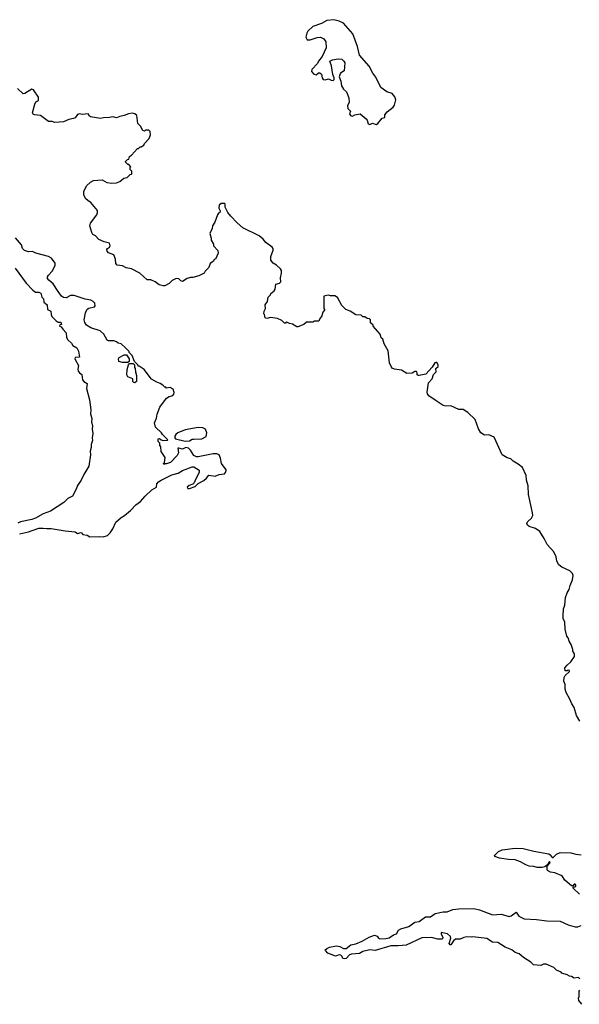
# Model space of a CAD drawing. Extents: x 1862350 to 2057294, y 212041 to 437318.
# Tile 262 of 301: x 1963487 to 1969843, y 368205 to 379384. Entities that reach past the tile are written whole.
import ezdxf

# ---------------------------------------------------------------- set-up
doc = ezdxf.new("R2010")
doc.units = 0

msp = doc.modelspace()

# ---------------------------------------------------------------- linework, layer by layer
at = {"layer": '0CON10XD'}
for points in [[(1967535, 378194), (1967555, 378206), (1967605, 378266), (1967634, 378275), (1967634, 378305), (1967661, 378339), (1967728, 378392), (1967743, 378415), (1967760, 378475), (1967748, 378508), (1967718, 378545), (1967655, 378564), (1967589, 378615), (1967531, 378731), (1967497, 378775), (1967457, 378855), (1967345, 378982), (1967325, 379080), (1967272, 379225), (1967164, 379344), (1967115, 379369), (1967055, 379384), (1966975, 379373), (1966915, 379340), (1966815, 379307), (1966758, 379255), (1966748, 379232), (1966737, 379185), (1966750, 379155), (1966786, 379154), (1966865, 379183), (1966905, 379186), (1966940, 379165), (1966964, 379134), (1966966, 379065), (1966922, 378965), (1966880, 378915), (1966870, 378885), (1966805, 378820), (1966802, 378795), (1966828, 378765), (1966855, 378758), (1966879, 378781), (1966895, 378781), (1966915, 378764), (1966923, 378723), (1966935, 378705), (1966955, 378701), (1966995, 378712), (1967025, 378696), (1967047, 378695), (1967058, 378705), (1967059, 378725), (1967045, 378763), (1967029, 378859), (1967008, 378912), (1967041, 378929), (1967105, 378940), (1967146, 378936), (1967170, 378915), (1967178, 378895), (1967172, 378805), (1967132, 378778), (1967121, 378759), (1967116, 378735), (1967136, 378686), (1967142, 378632), (1967165, 378596), (1967197, 378565), (1967225, 378498), (1967230, 378445), (1967211, 378411), (1967215, 378375), (1967244, 378345), (1967232, 378315), (1967244, 378295), (1967265, 378290), (1967295, 378305), (1967355, 378314), (1967420, 378260), (1967433, 378243), (1967445, 378203), (1967465, 378195), (1967495, 378210), (1967535, 378194)], [(1966950, 376085), (1966930, 376065), (1966917, 376023), (1966890, 375985), (1966885, 375960), (1966835, 375960), (1966815, 375950), (1966745, 375950), (1966715, 375922), (1966645, 375898), (1966635, 375898), (1966585, 375928), (1966553, 375933), (1966527, 375947), (1966515, 375950), (1966505, 375940), (1966495, 375940), (1966465, 375970), (1966415, 375992), (1966335, 376002), (1966295, 375990), (1966275, 376000), (1966267, 376037), (1966260, 376045), (1966262, 376075), (1966277, 376105), (1966273, 376145), (1966302, 376185), (1966308, 376235), (1966335, 376260), (1966340, 376275), (1966378, 376305), (1966388, 376325), (1966397, 376383), (1966436, 376394), (1966452, 376408), (1966450, 376455), (1966460, 376505), (1966459, 376535), (1966448, 376555), (1966405, 376598), (1966365, 376620), (1966338, 376655), (1966338, 376695), (1966364, 376766), (1966364, 376785), (1966355, 376803), (1966283, 376853), (1966251, 376891), (1966205, 376929), (1966021, 377021), (1965957, 377077), (1965885, 377152), (1965849, 377195), (1965822, 377255), (1965822, 377285), (1965815, 377298), (1965775, 377297), (1965751, 377279), (1965749, 377245), (1965762, 377215), (1965758, 377195), (1965744, 377186), (1965733, 377167), (1965703, 377085), (1965678, 377045), (1965672, 377012), (1965648, 376955), (1965662, 376905), (1965661, 376881), (1965688, 376835), (1965688, 376815), (1965738, 376765), (1965742, 376735), (1965710, 376665), (1965695, 376660), (1965688, 376642), (1965650, 376615), (1965635, 376570), (1965595, 376530), (1965583, 376507), (1965520, 376475), (1965455, 376458), (1965425, 376458), (1965390, 376445), (1965335, 376412), (1965315, 376418), (1965295, 376441), (1965265, 376444), (1965219, 376421), (1965185, 376388), (1965135, 376362), (1965117, 376363), (1965070, 376375), (1965026, 376406), (1964975, 376430), (1964935, 376432), (1964851, 376505), (1964755, 376556), (1964695, 376568), (1964655, 376590), (1964595, 376598), (1964580, 376615), (1964576, 376665), (1964556, 376715), (1964496, 376736), (1964479, 376755), (1964478, 376775), (1964484, 376785), (1964508, 376802), (1964516, 376815), (1964508, 376848), (1964445, 376861), (1964385, 376887), (1964348, 376929), (1964317, 376945), (1964305, 376968), (1964284, 377044), (1964289, 377075), (1964361, 377169), (1964370, 377195), (1964369, 377219), (1964295, 377310), (1964265, 377326), (1964233, 377355), (1964217, 377395), (1964217, 377435), (1964244, 377496), (1964291, 377539), (1964325, 377559), (1964424, 377564), (1964477, 377537), (1964535, 377527), (1964585, 377530), (1964624, 377546), (1964670, 377585), (1964706, 377594), (1964740, 377625), (1964755, 377630), (1964760, 377635), (1964760, 377665), (1964740, 377685), (1964740, 377705), (1964750, 377715), (1964725, 377740), (1964715, 377740), (1964690, 377765), (1964690, 377775), (1964712, 377798), (1964728, 377802), (1964735, 377830), (1964756, 377844), (1964825, 377920), (1964835, 377920), (1964855, 377940), (1964865, 377940), (1964895, 377960), (1964905, 377980), (1964958, 378035), (1964972, 378078), (1964970, 378115), (1964955, 378128), (1964915, 378128), (1964905, 378120), (1964887, 378127), (1964860, 378175), (1964827, 378205), (1964817, 378295), (1964795, 378315), (1964765, 378321), (1964723, 378317), (1964672, 378295), (1964624, 378286), (1964585, 378268), (1964545, 378282), (1964505, 378272), (1964439, 378271), (1964405, 378264), (1964292, 378282), (1964280, 378290), (1964265, 378315), (1964196, 378306), (1964165, 378316), (1964145, 378307), (1964115, 378269), (1964098, 378262), (1964045, 378250), (1963985, 378225), (1963885, 378218), (1963857, 378227), (1963815, 378230), (1963723, 378295), (1963655, 378303), (1963641, 378311), (1963634, 378325), (1963659, 378425), (1963670, 378450), (1963701, 378465), (1963702, 378505), (1963645, 378589), (1963625, 378594), (1963545, 378545), (1963525, 378544), (1963463, 378603)], [(1964285, 373512), (1964395, 373518), (1964435, 373514), (1964485, 373528), (1964515, 373557), (1964546, 373605), (1964580, 373680), (1964638, 373732), (1964677, 373755), (1964747, 373813), (1964805, 373877), (1964858, 373915), (1964910, 373975), (1964987, 374045), (1965040, 374075), (1965046, 374114), (1965065, 374137), (1965095, 374157), (1965215, 374216), (1965285, 374237), (1965335, 374267), (1965444, 374306), (1965466, 374306), (1965525, 374270), (1965526, 374244), (1965482, 374165), (1965470, 374125), (1965455, 374110), (1965413, 374097), (1965390, 374075), (1965395, 374060), (1965415, 374060), (1965480, 374085), (1965515, 374118), (1965578, 374152), (1965610, 374180), (1965635, 374212), (1965705, 374203), (1965751, 374219), (1965811, 374229), (1965825, 374242), (1965833, 374265), (1965832, 374275), (1965779, 374345), (1965769, 374405), (1965754, 374444), (1965726, 374456), (1965685, 374456), (1965515, 374419), (1965495, 374420), (1965465, 374437), (1965425, 374498), (1965405, 374518), (1965375, 374528), (1965335, 374508), (1965295, 374520), (1965282, 374518), (1965290, 374465), (1965277, 374435), (1965200, 374355), (1965155, 374340), (1965135, 374340), (1965122, 374332), (1965120, 374345), (1965132, 374358), (1965138, 374415), (1965093, 374483), (1965090, 374535), (1965080, 374555), (1965080, 374575), (1965060, 374595), (1965060, 374625), (1965075, 374630), (1965092, 374612), (1965115, 374608), (1965165, 374610), (1965170, 374615), (1965108, 374675), (1965097, 374695), (1965028, 374758), (1965017, 374805), (1965042, 374858), (1965049, 374905), (1965077, 374983), (1965155, 375088), (1965186, 375104), (1965216, 375114), (1965238, 375132), (1965243, 375153), (1965229, 375189), (1965195, 375208), (1965155, 375200), (1965145, 375210), (1965135, 375210), (1965112, 375235), (1965084, 375254), (1965045, 375269), (1964985, 375303), (1964902, 375412), (1964845, 375450), (1964832, 375452), (1964830, 375465), (1964792, 375502), (1964765, 375570), (1964730, 375605), (1964730, 375615), (1964689, 375659), (1964640, 375705), (1964605, 375712), (1964585, 375728), (1964555, 375738), (1964497, 375737), (1964480, 375745), (1964443, 375815), (1964402, 375852), (1964295, 375887), (1964245, 375916), (1964227, 375945), (1964219, 375975), (1964233, 376057), (1964254, 376096), (1964272, 376108), (1964337, 376123), (1964342, 376135), (1964340, 376165), (1964323, 376185), (1964295, 376200), (1964231, 376211), (1964105, 376253), (1964065, 376252), (1964013, 376227), (1963985, 376230), (1963963, 376245), (1963923, 376297), (1963865, 376384), (1963818, 376425), (1963804, 376445), (1963804, 376465), (1963813, 376485), (1963855, 376530), (1963889, 376595), (1963888, 376618), (1963848, 376678), (1963815, 376696), (1963670, 376735), (1963632, 376752), (1963585, 376748), (1963540, 376765), (1963518, 376785), (1963508, 376828), (1963438, 376908)], [(1963434, 376564), (1963561, 376391), (1963635, 376312), (1963665, 376290), (1963705, 376290), (1963725, 376278), (1963738, 376235), (1963758, 376215), (1963760, 376175), (1963800, 376145), (1963802, 376095), (1963840, 376075), (1963843, 376035), (1963852, 376015), (1963900, 375965), (1963925, 375950), (1963955, 375950), (1963960, 375925), (1963942, 375918), (1963940, 375905), (1963958, 375898), (1963975, 375870), (1964015, 375830), (1964020, 375775), (1964035, 375750), (1964075, 375710), (1964090, 375685), (1964135, 375658), (1964155, 375620), (1964167, 375553), (1964115, 375550), (1964112, 375535), (1964156, 375456), (1964148, 375415), (1964152, 375392), (1964165, 375375), (1964194, 375354), (1964200, 375295), (1964215, 375278), (1964253, 375253), (1964244, 375195), (1964278, 375068), (1964294, 374955), (1964290, 374910), (1964306, 374856), (1964304, 374814), (1964314, 374775), (1964310, 374735), (1964316, 374685), (1964308, 374635), (1964314, 374605), (1964300, 374560), (1964300, 374525), (1964288, 374485), (1964290, 374445), (1964273, 374315), (1964215, 374220), (1964185, 374157), (1964142, 374095), (1964127, 374053), (1964086, 373974), (1964035, 373946), (1963987, 373903), (1963836, 373804), (1963755, 373774), (1963668, 373725), (1963625, 373710), (1963495, 373684), (1963464, 373666)], [(1969850, 371420), (1969811, 371485), (1969783, 371575), (1969758, 371615), (1969735, 371670), (1969693, 371745), (1969684, 371784), (1969682, 371835), (1969668, 371875), (1969672, 371915), (1969682, 371938), (1969730, 371985), (1969730, 371995), (1969715, 372000), (1969705, 371990), (1969682, 371992), (1969680, 372025), (1969704, 372056), (1969747, 372093), (1969788, 372155), (1969790, 372185), (1969770, 372215), (1969770, 372235), (1969752, 372292), (1969728, 372328), (1969717, 372367), (1969702, 372385), (1969683, 372465), (1969679, 372545), (1969660, 372585), (1969660, 372615), (1969663, 372695), (1969680, 372735), (1969687, 372825), (1969703, 372875), (1969728, 372915), (1969740, 372960), (1969767, 373023), (1969772, 373075), (1969764, 373095), (1969737, 373127), (1969645, 373168), (1969612, 373195), (1969588, 373235), (1969579, 373285), (1969552, 373342), (1969476, 373426), (1969444, 373495), (1969393, 373573), (1969345, 373609), (1969275, 373631), (1969254, 373645), (1969248, 373665), (1969256, 373684), (1969298, 373725), (1969314, 373755), (1969312, 373785), (1969298, 373838), (1969265, 373995), (1969262, 374092), (1969243, 374155), (1969239, 374209), (1969198, 374298), (1969148, 374338), (1969091, 374371), (1969065, 374397), (1969025, 374409), (1968967, 374445), (1968874, 374644), (1968815, 374671), (1968765, 374668), (1968725, 374693), (1968698, 374738), (1968659, 374845), (1968575, 374924), (1968525, 374960), (1968475, 374959), (1968385, 375000), (1968325, 374996), (1968295, 375002), (1968218, 375058), (1968134, 375115), (1968120, 375135), (1968116, 375155), (1968128, 375262), (1968173, 375305), (1968185, 375355), (1968218, 375385), (1968215, 375425), (1968238, 375445), (1968238, 375465), (1968225, 375490), (1968215, 375493), (1968202, 375488), (1968171, 375439), (1968100, 375360), (1968023, 375343), (1968013, 375343), (1968003, 375353), (1968002, 375375), (1967995, 375388), (1967975, 375388), (1967945, 375372), (1967885, 375368), (1967825, 375403), (1967745, 375418), (1967718, 375428), (1967708, 375438), (1967688, 375488), (1967672, 375625), (1967628, 375705), (1967610, 375755), (1967593, 375773), (1967580, 375815), (1967500, 375905), (1967500, 375915), (1967472, 375942), (1967470, 375975), (1967458, 375988), (1967435, 375990), (1967405, 376010), (1967385, 376010), (1967365, 376030), (1967305, 376032), (1967240, 376075), (1967190, 376095), (1967145, 376140), (1967095, 376230), (1967065, 376250), (1967015, 376250), (1966995, 376258), (1966940, 376245), (1966940, 376105), (1966950, 376095), (1966950, 376085)], [(1964715, 375490), (1964655, 375493), (1964613, 375503), (1964608, 375535), (1964615, 375550), (1964675, 375580), (1964698, 375578), (1964730, 375535), (1964730, 375505), (1964715, 375490)], [(1964795, 375262), (1964783, 375263), (1964770, 375275), (1964770, 375305), (1964715, 375328), (1964705, 375350), (1964707, 375413), (1964723, 375467), (1964735, 375480), (1964775, 375480), (1964790, 375465), (1964790, 375435), (1964800, 375425), (1964802, 375385), (1964813, 375345), (1964812, 375278), (1964795, 375262)], [(1965367, 374597), (1965415, 374603), (1965445, 374620), (1965465, 374623), (1965555, 374624), (1965605, 374651), (1965613, 374693), (1965598, 374735), (1965565, 374750), (1965514, 374754), (1965365, 374728), (1965283, 374695), (1965260, 374675), (1965248, 374655), (1965248, 374638), (1965257, 374627), (1965367, 374597)], [(1963485, 373548), (1963585, 373571), (1963705, 373610), (1963755, 373612), (1963795, 373606), (1963845, 373608), (1964005, 373579), (1964115, 373568), (1964145, 373552), (1964185, 373560), (1964205, 373540), (1964252, 373532), (1964285, 373512)], [(1969846, 369455), (1969772, 369525), (1969772, 369538), (1969795, 369539), (1969803, 369545), (1969805, 369557), (1969795, 369568), (1969785, 369568), (1969768, 369552), (1969755, 369552), (1969679, 369615), (1969650, 369655), (1969635, 369666), (1969566, 369696), (1969515, 369706), (1969482, 369725), (1969477, 369735), (1969478, 369772), (1969505, 369802), (1969511, 369815), (1969506, 369826), (1969495, 369820), (1969480, 369790), (1969453, 369767), (1969422, 369758), (1969365, 369760), (1969325, 369771), (1969274, 369774), (1969235, 369787), (1969175, 369823), (1969115, 369847), (1969040, 369850), (1968935, 369863), (1968882, 369882), (1968880, 369895), (1968925, 369940), (1968965, 369959), (1969115, 369976), (1969206, 369974), (1969325, 369942), (1969495, 369912), (1969513, 369903), (1969535, 369873), (1969545, 369871), (1969585, 369908), (1969625, 369928), (1969745, 369926), (1969805, 369911), (1969865, 369902)], [(1969850, 368495), (1969835, 368510), (1969785, 368500), (1969755, 368520), (1969733, 368523), (1969705, 368540), (1969645, 368560), (1969635, 368570), (1969585, 368592), (1969555, 368622), (1969465, 368662), (1969435, 368660), (1969404, 368646), (1969324, 368654), (1969292, 368685), (1969208, 368738), (1969158, 368778), (1969115, 368794), (1969075, 368822), (1969002, 368852), (1968916, 368906), (1968855, 368909), (1968794, 368954), (1968635, 368971), (1968614, 368966), (1968565, 368970), (1968533, 368963), (1968490, 368945), (1968435, 368943), (1968414, 368926), (1968385, 368880), (1968375, 368880), (1968364, 368895), (1968382, 368955), (1968380, 368975), (1968345, 369006), (1968275, 369021), (1968272, 369005), (1968292, 368965), (1968293, 368955), (1968282, 368945), (1968235, 368944), (1968165, 368962), (1968055, 368959), (1967875, 368878), (1967785, 368868), (1967702, 368868), (1967525, 368816), (1967465, 368822), (1967385, 368803), (1967345, 368782), (1967255, 368776), (1967233, 368767), (1967195, 368726), (1967175, 368720), (1967156, 368726), (1967149, 368749), (1967134, 368764), (1967115, 368767), (1967075, 368752), (1966988, 368785), (1966960, 368815), (1966958, 368825), (1966970, 368835), (1967005, 368852), (1967085, 368870), (1967122, 368862), (1967165, 368838), (1967195, 368840), (1967248, 368882), (1967305, 368892), (1967375, 368920), (1967455, 368967), (1967515, 368991), (1967545, 368977), (1967563, 368955), (1967578, 368948), (1967645, 368951), (1967685, 368961), (1967733, 368995), (1967765, 369005), (1967789, 369045), (1967815, 369063), (1967905, 369090), (1967975, 369136), (1968024, 369146), (1968095, 369200), (1968151, 369199), (1968205, 369236), (1968295, 369254), (1968340, 369255), (1968405, 369281), (1968475, 369290), (1968645, 369291), (1968708, 369278), (1968855, 369220), (1968955, 369229), (1969045, 369202), (1969070, 369210), (1969125, 369252), (1969157, 369207), (1969215, 369176), (1969355, 369169), (1969475, 369154), (1969625, 369148), (1969715, 369106), (1969795, 369084), (1969825, 369084), (1969862, 369098)], [(1969870, 368205), (1969838, 368248), (1969832, 368275), (1969840, 368295), (1969840, 368355), (1969850, 368365)]]:
    msp.add_lwpolyline(points, dxfattribs=at)

doc.saveas('drawing.dxf')
